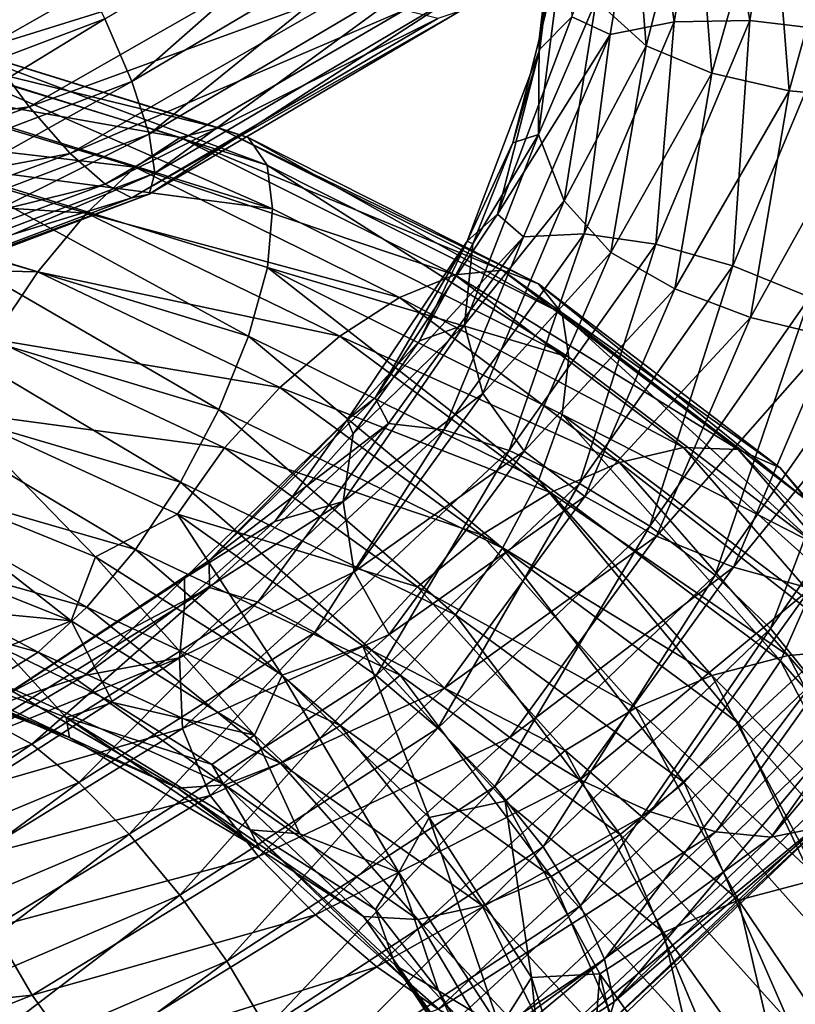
# Model space of a CAD drawing. Header units: metres. Extents: x -109 to 109, y -452 to 89.
# Tile 396 of 656: x 8.93 to 15.58, y -39.58 to -31.14. Entities that reach past the tile are written whole.
import ezdxf

# ---------------------------------------------------------------- set-up
doc = ezdxf.new("R2010")
doc.units = ezdxf.units.M
doc.layers.add('solid_K244270000C71_000_01', color=7, linetype='CONTINUOUS')

msp = doc.modelspace()

# ---------------------------------------------------------------- linework, layer by layer
at = {"layer": 'solid_K244270000C71_000_01'}
for points in [[(15.524088, -29.153465, 779.06665), (16.237547, -29.129566, 778.985474), (15.890332, -31.229744, 776.966064)], [(14.862576, -29.264973, 779.283142), (15.524088, -29.153465, 779.06665), (15.192129, -31.146584, 777.112854)], [(15.192129, -31.146584, 777.112854), (15.524088, -29.153465, 779.06665), (15.890332, -31.229744, 776.966064)], [(14.300303, -29.462217, 779.628113), (14.862576, -29.264973, 779.283142), (14.544763, -31.157288, 777.388733)], [(14.544763, -31.157288, 777.388733), (14.862576, -29.264973, 779.283142), (15.192129, -31.146584, 777.112854)], [(13.665521, -31.116016, 778.625977), (14.300303, -29.462217, 779.628113), (13.994513, -31.267204, 777.782654)], [(13.994513, -31.267204, 777.782654), (14.300303, -29.462217, 779.628113), (14.544763, -31.157288, 777.388733)], [(9.658797, -31.132998, 751.81073), (12.223065, -29.61845, 753.14801), (9.889623, -31.670841, 752.083191)], [(12.223065, -29.61845, 753.14801), (12.515171, -30.117462, 753.443542), (9.889623, -31.670841, 752.083191)], [(13.874622, -30.975733, 782.237549), (14.305324, -31.363871, 782.562439), (14.16285, -29.588736, 784.459106)], [(14.720674, -29.743221, 784.837646), (14.16285, -29.588736, 784.459106), (14.305324, -31.363871, 782.562439)], [(13.596716, -29.694389, 780.951294), (13.39175, -31.393963, 779.151001), (13.491056, -30.4158, 781.077026)], [(13.665521, -31.116016, 778.625977), (13.39175, -31.393963, 779.151001), (13.596716, -29.694389, 780.951294)], [(14.868758, -31.59741, 782.882202), (14.720674, -29.743221, 784.837646), (14.305324, -31.363871, 782.562439)], [(15.376364, -29.799505, 785.093811), (14.720674, -29.743221, 784.837646), (14.868758, -31.59741, 782.882202)], [(15.531044, -31.748602, 783.071045), (15.376364, -29.799505, 785.093811), (14.868758, -31.59741, 782.882202)], [(16.082973, -29.758945, 785.218323), (15.376364, -29.799505, 785.093811), (15.531044, -31.748602, 783.071045)], [(16.244761, -31.812031, 783.124695), (16.082973, -29.758945, 785.218323), (15.531044, -31.748602, 783.071045)], [(6.335174, -30.939774, 750.641663), (9.00748, -29.941177, 751.721375), (6.582689, -31.590668, 750.582153)], [(9.00748, -29.941177, 751.721375), (9.359402, -30.544458, 751.684204), (6.582689, -31.590668, 750.582153)], [(8.632062, -31.380394, 756.051025), (10.923747, -30.080982, 757.331299), (8.25281, -30.806051, 756.255432)], [(11.40351, -30.518312, 757.024719), (10.923747, -30.080982, 757.331299), (8.632062, -31.380394, 756.051025)], [(9.889623, -31.670841, 752.083191), (12.515171, -30.117462, 753.443542), (10.038145, -32.122952, 752.477356)], [(12.515171, -30.117462, 753.443542), (12.703124, -30.546471, 753.854736), (10.038145, -32.122952, 752.477356)], [(13.381077, -32.124172, 780.152893), (13.598715, -30.437107, 781.962402), (13.38486, -31.310137, 780.12085)], [(13.874622, -30.975733, 782.237549), (13.598715, -30.437107, 781.962402), (13.381077, -32.124172, 780.152893)], [(13.598715, -30.437107, 781.962402), (13.491056, -30.4158, 781.077026), (13.38486, -31.310137, 780.12085)], [(13.39175, -31.393963, 779.151001), (13.38486, -31.310137, 780.12085), (13.491056, -30.4158, 781.077026)], [(6.582689, -31.590668, 750.582153), (9.359402, -30.544458, 751.684204), (6.793261, -32.218605, 750.688599)], [(9.359402, -30.544458, 751.684204), (9.658797, -31.132998, 751.81073), (6.793261, -32.218605, 750.688599)], [(9.011176, -31.887135, 755.71228), (11.40351, -30.518312, 757.024719), (8.632062, -31.380394, 756.051025)], [(11.848342, -30.853565, 756.600952), (11.40351, -30.518312, 757.024719), (9.011176, -31.887135, 755.71228)], [(10.038145, -32.122952, 752.477356), (12.703124, -30.546471, 753.854736), (10.087429, -32.455627, 752.967896)], [(12.703124, -30.546471, 753.854736), (12.773726, -30.869427, 754.358704), (10.087429, -32.455627, 752.967896)], [(9.362687, -32.287895, 755.259888), (11.848342, -30.853565, 756.600952), (9.011176, -31.887135, 755.71228)], [(12.226441, -31.059248, 756.082031), (11.848342, -30.853565, 756.600952), (9.362687, -32.287895, 755.259888)], [(12.773726, -30.869427, 754.358704), (12.704417, -31.067343, 754.915283), (10.039167, -32.635227, 753.527832)], [(10.087429, -32.455627, 752.967896), (12.773726, -30.869427, 754.358704), (10.039167, -32.635227, 753.527832)], [(13.874622, -30.975733, 782.237549), (13.381077, -32.124172, 780.152893), (13.600654, -32.692696, 780.403137)], [(13.874622, -30.975733, 782.237549), (13.600654, -32.692696, 780.403137), (14.305324, -31.363871, 782.562439)], [(9.661465, -32.550617, 754.718262), (12.226441, -31.059248, 756.082031), (9.362687, -32.287895, 755.259888)], [(12.517592, -31.130447, 755.506287), (12.226441, -31.059248, 756.082031), (9.661465, -32.550617, 754.718262)], [(12.704417, -31.067343, 754.915283), (12.517592, -31.130447, 755.506287), (9.891536, -32.667271, 754.126709)], [(10.039167, -32.635227, 753.527832), (12.704417, -31.067343, 754.915283), (9.891536, -32.667271, 754.126709)], [(6.793261, -32.218605, 750.688599), (9.658797, -31.132998, 751.81073), (6.955606, -32.785561, 750.944275)], [(9.658797, -31.132998, 751.81073), (9.889623, -31.670841, 752.083191), (6.955606, -32.785561, 750.944275)], [(9.891536, -32.667271, 754.126709), (12.517592, -31.130447, 755.506287), (9.661465, -32.550617, 754.718262)], [(13.028086, -32.80827, 776.856079), (13.39175, -31.393963, 779.151001), (13.665521, -31.116016, 778.625977)], [(13.028086, -32.80827, 776.856079), (13.665521, -31.116016, 778.625977), (13.994513, -31.267204, 777.782654)], [(13.773172, -32.977345, 775.557922), (14.544763, -31.157288, 777.388733), (14.386196, -33.064079, 775.225403)], [(13.994513, -31.267204, 777.782654), (14.544763, -31.157288, 777.388733), (13.773172, -32.977345, 775.557922)], [(14.386196, -33.064079, 775.225403), (15.192129, -31.146584, 777.112854), (15.04736, -33.250725, 775.015991)], [(14.544763, -31.157288, 777.388733), (15.192129, -31.146584, 777.112854), (14.386196, -33.064079, 775.225403)], [(15.192129, -31.146584, 777.112854), (15.890332, -31.229744, 776.966064), (15.04736, -33.250725, 775.015991)], [(7.626135, -31.330259, 809.976563), (7.870085, -31.211567, 810.630615), (10.635579, -32.068272, 809.087036)], [(7.870085, -31.211567, 810.630615), (8.058165, -31.268394, 811.312317), (10.889748, -32.150604, 809.740601)], [(10.635579, -32.068272, 809.087036), (7.870085, -31.211567, 810.630615), (10.889748, -32.150604, 809.740601)], [(15.04736, -33.250725, 775.015991), (15.890332, -31.229744, 776.966064), (15.708763, -33.520241, 774.939453)], [(7.339386, -31.625696, 809.395691), (7.626135, -31.330259, 809.976563), (10.305906, -32.151596, 808.46814)], [(10.305906, -32.151596, 808.46814), (7.626135, -31.330259, 809.976563), (10.635579, -32.068272, 809.087036)], [(8.058165, -31.268394, 811.312317), (8.179182, -31.491085, 811.972229), (11.05329, -32.387524, 810.381104)], [(10.889748, -32.150604, 809.740601), (8.058165, -31.268394, 811.312317), (11.05329, -32.387524, 810.381104)], [(13.028086, -32.80827, 776.856079), (13.994513, -31.267204, 777.782654), (13.252113, -33.002846, 775.998413)], [(13.381077, -32.124172, 780.152893), (13.38486, -31.310137, 780.12085), (13.159146, -32.196564, 779.173462)], [(13.39175, -31.393963, 779.151001), (13.159146, -32.196564, 779.173462), (13.38486, -31.310137, 780.12085)], [(13.252113, -33.002846, 775.998413), (13.994513, -31.267204, 777.782654), (13.773172, -32.977345, 775.557922)], [(9.011176, -31.887135, 755.71228), (8.632062, -31.380394, 756.051025), (6.071134, -32.300777, 754.971008)], [(13.39175, -31.393963, 779.151001), (12.7671, -33.040649, 777.401428), (13.159146, -32.196564, 779.173462)], [(13.028086, -32.80827, 776.856079), (12.7671, -33.040649, 777.401428), (13.39175, -31.393963, 779.151001)], [(13.600654, -32.692696, 780.403137), (13.999427, -33.136978, 780.68512), (14.305324, -31.363871, 782.562439)], [(14.868758, -31.59741, 782.882202), (14.305324, -31.363871, 782.562439), (13.999427, -33.136978, 780.68512)], [(8.179182, -31.491085, 811.972229), (8.212362, -31.866507, 812.564453), (11.098275, -32.761604, 810.968262)], [(11.05329, -32.387524, 810.381104), (8.179182, -31.491085, 811.972229), (11.098275, -32.761604, 810.968262)], [(7.030367, -32.068245, 808.920288), (7.339386, -31.625696, 809.395691), (9.918395, -32.403637, 807.927551)], [(9.918395, -32.403637, 807.927551), (7.339386, -31.625696, 809.395691), (10.305906, -32.151596, 808.46814)], [(14.550813, -33.449478, 780.94696), (14.868758, -31.59741, 782.882202), (13.999427, -33.136978, 780.68512)], [(15.531044, -31.748602, 783.071045), (14.868758, -31.59741, 782.882202), (14.550813, -33.449478, 780.94696)], [(6.955606, -32.785561, 750.944275), (9.889623, -31.670841, 752.083191), (7.060065, -33.254837, 751.32605)], [(9.889623, -31.670841, 752.083191), (10.038145, -32.122952, 752.477356), (7.060065, -33.254837, 751.32605)], [(15.198937, -33.695438, 781.069519), (15.531044, -31.748602, 783.071045), (14.550813, -33.449478, 780.94696)], [(16.244761, -31.812031, 783.124695), (15.531044, -31.748602, 783.071045), (15.198937, -33.695438, 781.069519)], [(15.897392, -33.862694, 781.053223), (16.244761, -31.812031, 783.124695), (15.198937, -33.695438, 781.069519)], [(6.337774, -32.86013, 754.608704), (9.011176, -31.887135, 755.71228), (6.071134, -32.300777, 754.971008)], [(9.362687, -32.287895, 755.259888), (9.011176, -31.887135, 755.71228), (6.337774, -32.86013, 754.608704)], [(11.098275, -32.761604, 810.968262), (8.212362, -31.866507, 812.564453), (8.180015, -32.378517, 813.027344)], [(6.721461, -32.620785, 808.578979), (7.030367, -32.068245, 808.920288), (9.50079, -32.798027, 807.494812)], [(9.50079, -32.798027, 807.494812), (7.030367, -32.068245, 808.920288), (9.918395, -32.403637, 807.927551)], [(10.305906, -32.151596, 808.46814), (10.635579, -32.068272, 809.087036), (13.068519, -33.289474, 807.257874)], [(10.635579, -32.068272, 809.087036), (10.889748, -32.150604, 809.740601), (13.380829, -33.405235, 807.875488)], [(13.068519, -33.289474, 807.257874), (10.635579, -32.068272, 809.087036), (13.380829, -33.405235, 807.875488)], [(7.060065, -33.254837, 751.32605), (10.038145, -32.122952, 752.477356), (7.098824, -33.589027, 751.811829)], [(10.038145, -32.122952, 752.477356), (10.087429, -32.455627, 752.967896), (7.098824, -33.589027, 751.811829)], [(9.918395, -32.403637, 807.927551), (10.305906, -32.151596, 808.46814), (12.663431, -33.326721, 806.683716)], [(12.663431, -33.326721, 806.683716), (10.305906, -32.151596, 808.46814), (13.068519, -33.289474, 807.257874)], [(10.889748, -32.150604, 809.740601), (11.05329, -32.387524, 810.381104), (13.581782, -33.661064, 808.491089)], [(13.380829, -33.405235, 807.875488), (10.889748, -32.150604, 809.740601), (13.581782, -33.661064, 808.491089)], [(12.744396, -33.756813, 778.395569), (13.381077, -32.124172, 780.152893), (12.816662, -33.061237, 778.245605)], [(13.600654, -32.692696, 780.403137), (13.381077, -32.124172, 780.152893), (12.744396, -33.756813, 778.395569)], [(13.381077, -32.124172, 780.152893), (13.159146, -32.196564, 779.173462), (12.816662, -33.061237, 778.245605)], [(12.7671, -33.040649, 777.401428), (12.816662, -33.061237, 778.245605), (13.159146, -32.196564, 779.173462)], [(6.585, -33.310627, 754.135376), (9.362687, -32.287895, 755.259888), (6.337774, -32.86013, 754.608704)], [(9.661465, -32.550617, 754.718262), (9.362687, -32.287895, 755.259888), (6.585, -33.310627, 754.135376)], [(8.180015, -32.378517, 813.027344), (8.059724, -32.990601, 813.359741), (10.891855, -33.853592, 811.777039)], [(11.054416, -33.264961, 811.43042), (8.180015, -32.378517, 813.027344), (10.891855, -33.853592, 811.777039)], [(11.098275, -32.761604, 810.968262), (8.180015, -32.378517, 813.027344), (11.054416, -33.264961, 811.43042)], [(9.50079, -32.798027, 807.494812), (9.918395, -32.403637, 807.927551), (12.187274, -33.522438, 806.194153)], [(12.187274, -33.522438, 806.194153), (9.918395, -32.403637, 807.927551), (12.663431, -33.326721, 806.683716)], [(11.05329, -32.387524, 810.381104), (11.098275, -32.761604, 810.968262), (13.639384, -34.034561, 809.07019)], [(13.581782, -33.661064, 808.491089), (11.05329, -32.387524, 810.381104), (13.639384, -34.034561, 809.07019)], [(10.087429, -32.455627, 752.967896), (10.039167, -32.635227, 753.527832), (7.060784, -33.759918, 752.369263)], [(7.098824, -33.589027, 751.811829), (10.087429, -32.455627, 752.967896), (7.060784, -33.759918, 752.369263)], [(6.795137, -33.61676, 753.577087), (9.661465, -32.550617, 754.718262), (6.585, -33.310627, 754.135376)], [(9.891536, -32.667271, 754.126709), (9.661465, -32.550617, 754.718262), (6.795137, -33.61676, 753.577087)], [(6.435047, -33.246529, 808.400085), (6.721461, -32.620785, 808.578979), (9.083337, -33.301277, 807.195557)], [(9.083337, -33.301277, 807.195557), (6.721461, -32.620785, 808.578979), (9.50079, -32.798027, 807.494812)], [(6.956952, -33.768112, 752.973999), (9.891536, -32.667271, 754.126709), (6.795137, -33.61676, 753.577087)], [(10.039167, -32.635227, 753.527832), (9.891536, -32.667271, 754.126709), (6.956952, -33.768112, 752.973999)], [(7.060784, -33.759918, 752.369263), (10.039167, -32.635227, 753.527832), (6.956952, -33.768112, 752.973999)], [(13.639384, -34.034561, 809.07019), (11.098275, -32.761604, 810.968262), (11.054416, -33.264961, 811.43042)], [(13.600654, -32.692696, 780.403137), (12.744396, -33.756813, 778.395569), (12.90191, -34.346645, 778.627014)], [(13.600654, -32.692696, 780.403137), (12.90191, -34.346645, 778.627014), (13.999427, -33.136978, 780.68512)], [(9.083337, -33.301277, 807.195557), (9.50079, -32.798027, 807.494812), (11.674141, -33.854481, 805.815308)], [(11.674141, -33.854481, 805.815308), (9.50079, -32.798027, 807.494812), (12.187274, -33.522438, 806.194153)], [(11.979212, -34.381908, 775.177368), (12.7671, -33.040649, 777.401428), (13.028086, -32.80827, 776.856079)], [(11.979212, -34.381908, 775.177368), (13.028086, -32.80827, 776.856079), (13.252113, -33.002846, 775.998413)], [(8.059724, -32.990601, 813.359741), (7.872259, -33.652645, 813.532532), (10.638517, -34.482506, 811.973877)], [(10.891855, -33.853592, 811.777039), (8.059724, -32.990601, 813.359741), (10.638517, -34.482506, 811.973877)], [(11.979212, -34.381908, 775.177368), (13.252113, -33.002846, 775.998413), (12.093584, -34.604046, 774.315002)], [(12.093584, -34.604046, 774.315002), (13.252113, -33.002846, 775.998413), (12.569092, -34.657406, 773.831543)], [(12.569092, -34.657406, 773.831543), (13.773172, -32.977345, 775.557922), (13.128524, -34.835148, 773.44696)], [(13.252113, -33.002846, 775.998413), (13.773172, -32.977345, 775.557922), (12.569092, -34.657406, 773.831543)], [(13.773172, -32.977345, 775.557922), (14.386196, -33.064079, 775.225403), (13.128524, -34.835148, 773.44696)], [(12.7671, -33.040649, 777.401428), (11.739253, -34.5714, 775.741638), (12.359777, -33.895176, 777.342468)], [(11.979212, -34.381908, 775.177368), (11.739253, -34.5714, 775.741638), (12.7671, -33.040649, 777.401428)], [(12.7671, -33.040649, 777.401428), (12.359777, -33.895176, 777.342468), (12.816662, -33.061237, 778.245605)], [(12.744396, -33.756813, 778.395569), (12.816662, -33.061237, 778.245605), (12.359777, -33.895176, 777.342468)], [(13.128524, -34.835148, 773.44696), (14.386196, -33.064079, 775.225403), (13.731887, -35.118439, 773.179932)], [(14.386196, -33.064079, 775.225403), (15.04736, -33.250725, 775.015991), (13.731887, -35.118439, 773.179932)], [(12.90191, -34.346645, 778.627014), (13.256765, -34.841801, 778.8703), (13.999427, -33.136978, 780.68512)], [(14.550813, -33.449478, 780.94696), (13.999427, -33.136978, 780.68512), (13.256765, -34.841801, 778.8703)], [(8.696278, -33.880222, 807.055115), (6.435047, -33.246529, 808.400085), (9.083337, -33.301277, 807.195557)], [(11.054416, -33.264961, 811.43042), (10.891855, -33.853592, 811.777039), (13.383418, -35.085423, 809.896362)], [(13.583165, -34.526638, 809.532227), (11.054416, -33.264961, 811.43042), (13.383418, -35.085423, 809.896362)], [(13.639384, -34.034561, 809.07019), (11.054416, -33.264961, 811.43042), (13.583165, -34.526638, 809.532227)], [(13.731887, -35.118439, 773.179932), (15.04736, -33.250725, 775.015991), (14.335468, -35.483147, 773.04425)], [(15.04736, -33.250725, 775.015991), (15.708763, -33.520241, 774.939453), (14.335468, -35.483147, 773.04425)], [(8.696278, -33.880222, 807.055115), (9.083337, -33.301277, 807.195557), (11.161193, -34.294044, 805.569031)], [(11.161193, -34.294044, 805.569031), (9.083337, -33.301277, 807.195557), (11.674141, -33.854481, 805.815308)], [(12.187274, -33.522438, 806.194153), (12.663431, -33.326721, 806.683716), (14.624687, -34.809242, 804.665955)], [(12.663431, -33.326721, 806.683716), (13.068519, -33.289474, 807.257874), (15.092512, -34.827381, 805.187378)], [(14.624687, -34.809242, 804.665955), (12.663431, -33.326721, 806.683716), (15.092512, -34.827381, 805.187378)], [(13.068519, -33.289474, 807.257874), (13.380829, -33.405235, 807.875488), (15.453192, -34.983467, 805.762512)], [(15.092512, -34.827381, 805.187378), (13.068519, -33.289474, 807.257874), (15.453192, -34.983467, 805.762512)], [(13.380829, -33.405235, 807.875488), (13.581782, -33.661064, 808.491089), (15.685268, -35.262287, 806.348511)], [(15.453192, -34.983467, 805.762512), (13.380829, -33.405235, 807.875488), (15.685268, -35.262287, 806.348511)], [(11.674141, -33.854481, 805.815308), (12.187274, -33.522438, 806.194153), (14.074785, -34.937397, 804.236511)], [(14.074785, -34.937397, 804.236511), (12.187274, -33.522438, 806.194153), (14.624687, -34.809242, 804.665955)], [(13.778902, -35.230637, 779.076843), (14.550813, -33.449478, 780.94696), (13.256765, -34.841801, 778.8703)], [(15.198937, -33.695438, 781.069519), (14.550813, -33.449478, 780.94696), (13.778902, -35.230637, 779.076843)], [(14.335468, -35.483147, 773.04425), (15.708763, -33.520241, 774.939453), (14.895555, -35.90546, 773.053711)], [(15.708763, -33.520241, 774.939453), (16.322504, -33.8559, 775.005554), (14.895555, -35.90546, 773.053711)], [(7.872259, -33.652645, 813.532532), (7.628812, -34.31757, 813.527832), (10.309524, -35.106709, 812.00177)], [(10.638517, -34.482506, 811.973877), (7.872259, -33.652645, 813.532532), (10.309524, -35.106709, 812.00177)], [(13.581782, -33.661064, 808.491089), (13.639384, -34.034561, 809.07019), (15.756269, -35.637329, 806.915222)], [(15.685268, -35.262287, 806.348511), (13.581782, -33.661064, 808.491089), (15.756269, -35.637329, 806.915222)], [(14.392643, -35.56823, 779.136047), (15.198937, -33.695438, 781.069519), (13.778902, -35.230637, 779.076843)], [(15.897392, -33.862694, 781.053223), (15.198937, -33.695438, 781.069519), (14.392643, -35.56823, 779.136047)], [(11.705538, -35.272408, 776.729736), (12.744396, -33.756813, 778.395569), (11.791069, -34.692299, 776.466553)], [(12.90191, -34.346645, 778.627014), (12.744396, -33.756813, 778.395569), (11.705538, -35.272408, 776.729736)], [(12.744396, -33.756813, 778.395569), (12.359777, -33.895176, 777.342468), (11.791069, -34.692299, 776.466553)], [(10.891855, -33.853592, 811.777039), (10.638517, -34.482506, 811.973877), (13.072128, -35.671902, 810.12323)], [(13.383418, -35.085423, 809.896362), (10.891855, -33.853592, 811.777039), (13.072128, -35.671902, 810.12323)], [(11.161193, -34.294044, 805.569031), (11.674141, -33.854481, 805.815308), (13.48218, -35.194763, 803.921021)], [(13.48218, -35.194763, 803.921021), (11.674141, -33.854481, 805.815308), (14.074785, -34.937397, 804.236511)], [(15.054046, -35.835861, 779.053101), (15.897392, -33.862694, 781.053223), (14.392643, -35.56823, 779.136047)], [(14.895555, -35.90546, 773.053711), (16.322504, -33.8559, 775.005554), (15.372045, -36.360584, 773.215271)], [(16.595594, -33.942291, 780.90448), (15.897392, -33.862694, 781.053223), (15.054046, -35.835861, 779.053101)], [(16.322504, -33.8559, 775.005554), (16.844641, -34.239315, 775.217529), (15.372045, -36.360584, 773.215271)], [(8.367285, -34.500359, 807.091003), (8.696278, -33.880222, 807.055115), (10.685593, -34.812664, 805.47699)], [(10.685593, -34.812664, 805.47699), (8.696278, -33.880222, 807.055115), (11.161193, -34.294044, 805.569031)], [(11.739253, -34.5714, 775.741638), (11.791069, -34.692299, 776.466553), (12.359777, -33.895176, 777.342468)], [(15.715209, -36.017422, 778.839294), (16.595594, -33.942291, 780.90448), (15.054046, -35.835861, 779.053101)], [(15.756269, -35.637329, 806.915222), (13.639384, -34.034561, 809.07019), (13.583165, -34.526638, 809.532227)], [(15.372045, -36.360584, 773.215271), (16.844641, -34.239315, 775.217529), (15.739406, -36.818401, 773.509705)], [(7.628812, -34.31757, 813.527832), (7.342397, -34.940594, 813.336548), (9.922465, -35.683662, 811.849792)], [(10.309524, -35.106709, 812.00177), (7.628812, -34.31757, 813.527832), (9.922465, -35.683662, 811.849792)], [(10.685593, -34.812664, 805.47699), (11.161193, -34.294044, 805.569031), (12.889789, -35.558155, 803.737061)], [(12.889789, -35.558155, 803.737061), (11.161193, -34.294044, 805.569031), (13.48218, -35.194763, 803.921021)], [(12.90191, -34.346645, 778.627014), (11.705538, -35.272408, 776.729736), (11.79738, -35.874634, 776.948853)], [(12.90191, -34.346645, 778.627014), (11.79738, -35.874634, 776.948853), (13.256765, -34.841801, 778.8703)], [(10.55476, -35.77803, 773.625122), (11.739253, -34.5714, 775.741638), (11.979212, -34.381908, 775.177368)], [(10.55476, -35.77803, 773.625122), (11.979212, -34.381908, 775.177368), (12.093584, -34.604046, 774.315002)], [(9.577883, -35.747215, 806.139526), (7.682186, -34.976433, 807.584961), (8.367285, -34.500359, 807.091003)], [(10.281341, -35.380146, 805.553345), (8.367285, -34.500359, 807.091003), (10.685593, -34.812664, 805.47699)], [(9.577883, -35.747215, 806.139526), (8.367285, -34.500359, 807.091003), (10.281341, -35.380146, 805.553345)], [(10.638517, -34.482506, 811.973877), (10.309524, -35.106709, 812.00177), (12.667876, -36.243744, 810.192017)], [(13.072128, -35.671902, 810.12323), (10.638517, -34.482506, 811.973877), (12.667876, -36.243744, 810.192017)], [(13.583165, -34.526638, 809.532227), (13.383418, -35.085423, 809.896362), (15.456182, -36.637829, 807.763672)], [(15.686865, -36.114418, 807.379333), (13.583165, -34.526638, 809.532227), (15.456182, -36.637829, 807.763672)], [(15.756269, -35.637329, 806.915222), (13.583165, -34.526638, 809.532227), (15.686865, -36.114418, 807.379333)], [(11.739253, -34.5714, 775.741638), (10.343351, -35.928593, 774.206238), (11.1174, -35.442406, 775.624756)], [(10.55476, -35.77803, 773.625122), (10.343351, -35.928593, 774.206238), (11.739253, -34.5714, 775.741638)], [(10.55476, -35.77803, 773.625122), (12.093584, -34.604046, 774.315002), (10.558155, -36.011185, 772.767517)], [(10.558155, -36.011185, 772.767517), (12.093584, -34.604046, 774.315002), (10.973291, -36.135433, 772.246155)], [(12.093584, -34.604046, 774.315002), (12.569092, -34.657406, 773.831543), (10.973291, -36.135433, 772.246155)], [(11.739253, -34.5714, 775.741638), (11.1174, -35.442406, 775.624756), (11.791069, -34.692299, 776.466553)], [(10.973291, -36.135433, 772.246155), (12.569092, -34.657406, 773.831543), (11.461697, -36.394947, 771.815552)], [(11.705538, -35.272408, 776.729736), (11.791069, -34.692299, 776.466553), (11.1174, -35.442406, 775.624756)], [(12.569092, -34.657406, 773.831543), (13.128524, -34.835148, 773.44696), (11.461697, -36.394947, 771.815552)], [(10.281341, -35.380146, 805.553345), (10.685593, -34.812664, 805.47699), (12.340529, -36.0047, 803.701904)], [(12.340529, -36.0047, 803.701904), (10.685593, -34.812664, 805.47699), (12.889789, -35.558155, 803.737061)], [(11.461697, -36.394947, 771.815552), (13.128524, -34.835148, 773.44696), (11.988456, -36.765034, 771.497559)], [(11.79738, -35.874634, 776.948853), (12.097831, -36.413921, 777.15863), (13.256765, -34.841801, 778.8703)], [(13.128524, -34.835148, 773.44696), (13.731887, -35.118439, 773.179932), (11.988456, -36.765034, 771.497559)], [(13.778902, -35.230637, 779.076843), (13.256765, -34.841801, 778.8703), (12.097831, -36.413921, 777.15863)], [(14.074785, -34.937397, 804.236511), (14.624687, -34.809242, 804.665955), (16.12822, -36.541859, 802.465393)], [(14.624687, -34.809242, 804.665955), (15.092512, -34.827381, 805.187378), (16.64414, -36.622967, 802.927795)], [(16.12822, -36.541859, 802.465393), (14.624687, -34.809242, 804.665955), (16.64414, -36.622967, 802.927795)], [(15.092512, -34.827381, 805.187378), (15.453192, -34.983467, 805.762512), (17.041901, -36.824997, 803.4552)], [(16.64414, -36.622967, 802.927795), (15.092512, -34.827381, 805.187378), (17.041901, -36.824997, 803.4552)], [(7.342397, -34.940594, 813.336548), (7.033491, -35.484848, 812.982056), (9.505012, -36.179642, 811.538574)], [(9.922465, -35.683662, 811.849792), (7.342397, -34.940594, 813.336548), (9.505012, -36.179642, 811.538574)], [(13.48218, -35.194763, 803.921021), (14.074785, -34.937397, 804.236511), (15.521783, -36.593315, 802.10321)], [(15.521783, -36.593315, 802.10321), (14.074785, -34.937397, 804.236511), (16.12822, -36.541859, 802.465393)], [(9.371049, -36.29538, 806.509521), (7.511936, -35.554356, 807.934998), (7.682186, -34.976433, 807.584961)], [(9.371049, -36.29538, 806.509521), (7.682186, -34.976433, 807.584961), (9.577883, -35.747215, 806.139526)], [(15.453192, -34.983467, 805.762512), (15.685268, -35.262287, 806.348511), (17.297836, -37.13015, 804.007935)], [(17.041901, -36.824997, 803.4552), (15.453192, -34.983467, 805.762512), (17.297836, -37.13015, 804.007935)], [(10.309524, -35.106709, 812.00177), (9.922465, -35.683662, 811.849792), (12.192276, -36.761288, 810.0896)], [(12.667876, -36.243744, 810.192017), (10.309524, -35.106709, 812.00177), (12.192276, -36.761288, 810.0896)], [(11.988456, -36.765034, 771.497559), (13.731887, -35.118439, 773.179932), (12.515405, -37.215214, 771.309692)], [(13.731887, -35.118439, 773.179932), (14.335468, -35.483147, 773.04425), (12.515405, -37.215214, 771.309692)], [(13.383418, -35.085423, 809.896362), (13.072128, -35.671902, 810.12323), (15.096681, -37.173813, 808.025635)], [(15.456182, -36.637829, 807.763672), (13.383418, -35.085423, 809.896362), (15.096681, -37.173813, 808.025635)], [(12.889789, -35.558155, 803.737061), (13.48218, -35.194763, 803.921021), (14.868253, -36.765991, 801.858582)], [(14.868253, -36.765991, 801.858582), (13.48218, -35.194763, 803.921021), (15.521783, -36.593315, 802.10321)], [(10.300031, -36.613731, 775.190247), (11.705538, -35.272408, 776.729736), (10.346518, -36.135704, 774.823792)], [(11.79738, -35.874634, 776.948853), (11.705538, -35.272408, 776.729736), (10.300031, -36.613731, 775.190247)], [(11.705538, -35.272408, 776.729736), (11.1174, -35.442406, 775.624756), (10.346518, -36.135704, 774.823792)], [(12.57432, -36.874023, 777.31427), (13.778902, -35.230637, 779.076843), (12.097831, -36.413921, 777.15863)], [(14.392643, -35.56823, 779.136047), (13.778902, -35.230637, 779.076843), (12.57432, -36.874023, 777.31427)], [(11.180209, -36.763092, 804.504944), (9.577883, -35.747215, 806.139526), (10.281341, -35.380146, 805.553345)], [(11.873669, -36.509384, 803.825562), (10.281341, -35.380146, 805.553345), (12.340529, -36.0047, 803.701904)], [(11.180209, -36.763092, 804.504944), (10.281341, -35.380146, 805.553345), (11.873669, -36.509384, 803.825562)], [(10.343351, -35.928593, 774.206238), (10.346518, -36.135704, 774.823792), (11.1174, -35.442406, 775.624756)], [(7.033491, -35.484848, 812.982056), (6.724473, -35.915867, 812.496277), (9.087407, -36.563538, 811.096497)], [(9.505012, -36.179642, 811.538574), (7.033491, -35.484848, 812.982056), (9.087407, -36.563538, 811.096497)], [(12.515405, -37.215214, 771.309692), (14.335468, -35.483147, 773.04425), (13.004382, -37.715309, 771.269043)], [(14.335468, -35.483147, 773.04425), (14.895555, -35.90546, 773.053711), (13.004382, -37.715309, 771.269043)], [(9.371049, -36.29538, 806.509521), (7.766994, -36.142815, 808.184326), (7.511936, -35.554356, 807.934998)], [(12.340529, -36.0047, 803.701904), (12.889789, -35.558155, 803.737061), (14.214959, -37.043053, 801.744141)], [(13.134407, -37.297176, 777.315186), (14.392643, -35.56823, 779.136047), (12.57432, -36.874023, 777.31427)], [(14.214959, -37.043053, 801.744141), (12.889789, -35.558155, 803.737061), (14.868253, -36.765991, 801.858582)], [(15.054046, -35.835861, 779.053101), (14.392643, -35.56823, 779.136047), (13.134407, -37.297176, 777.315186)], [(9.922465, -35.683662, 811.849792), (9.505012, -36.179642, 811.538574), (11.679328, -37.19487, 809.832886)], [(12.192276, -36.761288, 810.0896), (9.922465, -35.683662, 811.849792), (11.679328, -37.19487, 809.832886)], [(13.072128, -35.671902, 810.12323), (12.667876, -36.243744, 810.192017), (14.62982, -37.683189, 808.142273)], [(15.096681, -37.173813, 808.025635), (13.072128, -35.671902, 810.12323), (14.62982, -37.683189, 808.142273)], [(8.797445, -36.940235, 772.231812), (10.343351, -35.928593, 774.206238), (10.55476, -35.77803, 773.625122)], [(8.797445, -36.940235, 772.231812), (10.55476, -35.77803, 773.625122), (10.558155, -36.011185, 772.767517)], [(10.943364, -37.276176, 804.897766), (9.371049, -36.29538, 806.509521), (9.577883, -35.747215, 806.139526)], [(10.943364, -37.276176, 804.897766), (9.577883, -35.747215, 806.139526), (11.180209, -36.763092, 804.504944)], [(11.79738, -35.874634, 776.948853), (10.300031, -36.613731, 775.190247), (10.32465, -37.219063, 775.403748)], [(11.79738, -35.874634, 776.948853), (10.32465, -37.219063, 775.403748), (12.097831, -36.413921, 777.15863)], [(13.737988, -37.658562, 777.170837), (15.054046, -35.835861, 779.053101), (13.134407, -37.297176, 777.315186)], [(15.715209, -36.017422, 778.839294), (15.054046, -35.835861, 779.053101), (13.737988, -37.658562, 777.170837)], [(9.087407, -36.563538, 811.096497), (6.724473, -35.915867, 812.496277), (8.699895, -36.804562, 810.55188)], [(10.343351, -35.928593, 774.206238), (8.621254, -37.057056, 772.827271), (9.484237, -36.764755, 774.067505)], [(8.797445, -36.940235, 772.231812), (8.621254, -37.057056, 772.827271), (10.343351, -35.928593, 774.206238)], [(10.343351, -35.928593, 774.206238), (9.484237, -36.764755, 774.067505), (10.346518, -36.135704, 774.823792)], [(13.004382, -37.715309, 771.269043), (14.895555, -35.90546, 773.053711), (13.420375, -38.234764, 771.386047)], [(14.895555, -35.90546, 773.053711), (15.372045, -36.360584, 773.215271), (13.420375, -38.234764, 771.386047)], [(17.25053, -35.928394, 777.55896), (16.849293, -36.064396, 778.067871), (15.376291, -38.150921, 776.02832)], [(15.742451, -38.077747, 775.488403), (17.25053, -35.928394, 777.55896), (15.376291, -38.150921, 776.02832)], [(8.691135, -37.16769, 771.388245), (10.558155, -36.011185, 772.767517), (9.032862, -37.35257, 770.835083)], [(8.797445, -36.940235, 772.231812), (10.558155, -36.011185, 772.767517), (8.691135, -37.16769, 771.388245)], [(10.558155, -36.011185, 772.767517), (10.973291, -36.135433, 772.246155), (9.032862, -37.35257, 770.835083)], [(11.873669, -36.509384, 803.825562), (12.340529, -36.0047, 803.701904), (13.609232, -37.40799, 801.772339)], [(13.609232, -37.40799, 801.772339), (12.340529, -36.0047, 803.701904), (14.214959, -37.043053, 801.744141)], [(14.341352, -37.935356, 776.897095), (15.715209, -36.017422, 778.839294), (13.737988, -37.658562, 777.170837)], [(16.328234, -36.097115, 778.505737), (15.715209, -36.017422, 778.839294), (14.341352, -37.935356, 776.897095)], [(9.371049, -36.29538, 806.509521), (8.787813, -36.532482, 807.413757), (7.766994, -36.142815, 808.184326)], [(9.032862, -37.35257, 770.835083), (10.973291, -36.135433, 772.246155), (9.434901, -37.68195, 770.365906)], [(10.973291, -36.135433, 772.246155), (11.461697, -36.394947, 771.815552), (9.434901, -37.68195, 770.365906)], [(10.300031, -36.613731, 775.190247), (10.346518, -36.135704, 774.823792), (9.484237, -36.764755, 774.067505)], [(14.900784, -38.105068, 776.509766), (16.328234, -36.097115, 778.505737), (14.341352, -37.935356, 776.897095)], [(16.849293, -36.064396, 778.067871), (16.328234, -36.097115, 778.505737), (14.900784, -38.105068, 776.509766)], [(15.376291, -38.150921, 776.02832), (16.849293, -36.064396, 778.067871), (14.900784, -38.105068, 776.509766)], [(15.686865, -36.114418, 807.379333), (15.456182, -36.637829, 807.763672), (17.045198, -38.451172, 805.433472)], [(9.505012, -36.179642, 811.538574), (9.087407, -36.563538, 811.096497), (11.166194, -37.517723, 809.446167)], [(11.679328, -37.19487, 809.832886), (9.505012, -36.179642, 811.538574), (11.166194, -37.517723, 809.446167)], [(9.371049, -36.29538, 806.509521), (9.727781, -36.996677, 806.584412), (8.787813, -36.532482, 807.413757)], [(10.943364, -37.276176, 804.897766), (9.727781, -36.996677, 806.584412), (9.371049, -36.29538, 806.509521)], [(12.667876, -36.243744, 810.192017), (12.192276, -36.761288, 810.0896), (14.080562, -38.129742, 808.098022)], [(14.62982, -37.683189, 808.142273), (12.667876, -36.243744, 810.192017), (14.080562, -38.129742, 808.098022)], [(9.434901, -37.68195, 770.365906), (11.461697, -36.394947, 771.815552), (9.868512, -38.126152, 770.00531)], [(11.461697, -36.394947, 771.815552), (11.988456, -36.765034, 771.497559), (9.868512, -38.126152, 770.00531)], [(13.420375, -38.234764, 771.386047), (15.372045, -36.360584, 773.215271), (13.741095, -38.740086, 771.643982)], [(15.372045, -36.360584, 773.215271), (15.739406, -36.818401, 773.509705), (13.741095, -38.740086, 771.643982)], [(7.463927, -36.401382, 808.997009), (9.355391, -37.296135, 808.327271), (7.439023, -36.579918, 809.747314)], [(9.327449, -37.126053, 807.573669), (9.355391, -37.296135, 808.327271), (7.463927, -36.401382, 808.997009)], [(9.327449, -37.126053, 807.573669), (7.463927, -36.401382, 808.997009), (8.787813, -36.532482, 807.413757)], [(10.32465, -37.219063, 775.403748), (10.561862, -37.794323, 775.586365), (12.097831, -36.413921, 777.15863)], [(12.57432, -36.874023, 777.31427), (12.097831, -36.413921, 777.15863), (10.561862, -37.794323, 775.586365)], [(9.087407, -36.563538, 811.096497), (8.699895, -36.804562, 810.55188), (10.690037, -37.703403, 808.953674)], [(9.327449, -37.126053, 807.573669), (8.787813, -36.532482, 807.413757), (9.727781, -36.996677, 806.584412)], [(11.166194, -37.517723, 809.446167), (9.087407, -36.563538, 811.096497), (10.690037, -37.703403, 808.953674)], [(12.440861, -37.981831, 802.719177), (11.180209, -36.763092, 804.504944), (11.873669, -36.509384, 803.825562)], [(13.094375, -37.841637, 801.948792), (11.873669, -36.509384, 803.825562), (13.609232, -37.40799, 801.772339)], [(12.440861, -37.981831, 802.719177), (11.873669, -36.509384, 803.825562), (13.094375, -37.841637, 801.948792)], [(15.521783, -36.593315, 802.10321), (16.12822, -36.541859, 802.465393), (17.127552, -38.459686, 800.137573)], [(8.370222, -36.879246, 809.935547), (7.439023, -36.579918, 809.747314), (9.355391, -37.296135, 808.327271)], [(10.300031, -36.613731, 775.190247), (9.484237, -36.764755, 774.067505), (8.535759, -37.32394, 773.358093)], [(8.569876, -37.726009, 773.809448), (10.300031, -36.613731, 775.190247), (8.535759, -37.32394, 773.358093)], [(10.32465, -37.219063, 775.403748), (10.300031, -36.613731, 775.190247), (8.569876, -37.726009, 773.809448)], [(14.868253, -36.765991, 801.858582), (15.521783, -36.593315, 802.10321), (16.483541, -38.427681, 799.847595)], [(15.456182, -36.637829, 807.763672), (15.096681, -37.173813, 808.025635), (16.648737, -38.930119, 805.734375)], [(17.045198, -38.451172, 805.433472), (15.456182, -36.637829, 807.763672), (16.648737, -38.930119, 805.734375)], [(16.483541, -38.427681, 799.847595), (15.521783, -36.593315, 802.10321), (17.127552, -38.459686, 800.137573)], [(8.699895, -36.804562, 810.55188), (8.370222, -36.879246, 809.935547), (10.28495, -37.732388, 808.382324)], [(8.621254, -37.057056, 772.827271), (8.535759, -37.32394, 773.358093), (9.484237, -36.764755, 774.067505)], [(10.690037, -37.703403, 808.953674), (8.699895, -36.804562, 810.55188), (10.28495, -37.732388, 808.382324)], [(9.868512, -38.126152, 770.00531), (11.988456, -36.765034, 771.497559), (10.30228, -38.649265, 769.773682)], [(11.988456, -36.765034, 771.497559), (12.515405, -37.215214, 771.309692), (10.30228, -38.649265, 769.773682)], [(12.181546, -38.45557, 803.136963), (10.943364, -37.276176, 804.897766), (11.180209, -36.763092, 804.504944)], [(12.181546, -38.45557, 803.136963), (11.180209, -36.763092, 804.504944), (12.440861, -37.981831, 802.719177)], [(12.192276, -36.761288, 810.0896), (11.679328, -37.19487, 809.832886), (13.48817, -38.488655, 807.905396)], [(14.080562, -38.129742, 808.098022), (12.192276, -36.761288, 810.0896), (13.48817, -38.488655, 807.905396)], [(13.741095, -38.740086, 771.643982), (15.739406, -36.818401, 773.509705), (13.947458, -39.197201, 772.019531)], [(15.739406, -36.818401, 773.509705), (15.97578, -37.247551, 773.91156), (13.947458, -39.197201, 772.019531)], [(14.214959, -37.043053, 801.744141), (14.868253, -36.765991, 801.858582), (15.789516, -38.508251, 799.679016)], [(15.789516, -38.508251, 799.679016), (14.868253, -36.765991, 801.858582), (16.483541, -38.427681, 799.847595)], [(10.28495, -37.732388, 808.382324), (8.370222, -36.879246, 809.935547), (9.355391, -37.296135, 808.327271)], [(10.977856, -38.318367, 775.69696), (12.57432, -36.874023, 777.31427), (10.561862, -37.794323, 775.586365)], [(13.134407, -37.297176, 777.315186), (12.57432, -36.874023, 777.31427), (10.977856, -38.318367, 775.69696)], [(9.327449, -37.126053, 807.573669), (9.727781, -36.996677, 806.584412), (10.57856, -37.52932, 805.701965)], [(10.943364, -37.276176, 804.897766), (10.57856, -37.52932, 805.701965), (9.727781, -36.996677, 806.584412)], [(13.609232, -37.40799, 801.772339), (14.214959, -37.043053, 801.744141), (15.095744, -38.691486, 799.63916)], [(15.095744, -38.691486, 799.63916), (14.214959, -37.043053, 801.744141), (15.789516, -38.508251, 799.679016)], [(9.327449, -37.126053, 807.573669), (10.988701, -38.256744, 806.713074), (9.355391, -37.296135, 808.327271)], [(10.906219, -38.089684, 805.962219), (10.988701, -38.256744, 806.713074), (9.327449, -37.126053, 807.573669)], [(10.906219, -38.089684, 805.962219), (9.327449, -37.126053, 807.573669), (10.57856, -37.52932, 805.701965)], [(8.691135, -37.16769, 771.388245), (9.032862, -37.35257, 770.835083), (6.810669, -38.262096, 769.623474)], [(10.32465, -37.219063, 775.403748), (8.569876, -37.726009, 773.809448), (8.527281, -38.325073, 774.024109)], [(10.32465, -37.219063, 775.403748), (8.527281, -38.325073, 774.024109), (10.561862, -37.794323, 775.586365)], [(10.30228, -38.649265, 769.773682), (12.515405, -37.215214, 771.309692), (10.70479, -39.215691, 769.691162)], [(12.515405, -37.215214, 771.309692), (13.004382, -37.715309, 771.269043), (10.70479, -39.215691, 769.691162)], [(11.679328, -37.19487, 809.832886), (11.166194, -37.517723, 809.446167), (12.895564, -38.738373, 807.583862)], [(13.48817, -38.488655, 807.905396), (11.679328, -37.19487, 809.832886), (12.895564, -38.738373, 807.583862)], [(15.096681, -37.173813, 808.025635), (14.62982, -37.683189, 808.142273), (16.133881, -39.368835, 805.904358)], [(16.648737, -38.930119, 805.734375), (15.096681, -37.173813, 808.025635), (16.133881, -39.368835, 805.904358)], [(10.28495, -37.732388, 808.382324), (9.355391, -37.296135, 808.327271), (10.988701, -38.256744, 806.713074)], [(10.943364, -37.276176, 804.897766), (11.332692, -38.123535, 804.772583), (10.57856, -37.52932, 805.701965)], [(12.181546, -38.45557, 803.136963), (11.332692, -38.123535, 804.772583), (10.943364, -37.276176, 804.897766)], [(11.466833, -38.818336, 775.646423), (13.134407, -37.297176, 777.315186), (10.977856, -38.318367, 775.69696)], [(13.737988, -37.658562, 777.170837), (13.134407, -37.297176, 777.315186), (11.466833, -38.818336, 775.646423)], [(13.947458, -39.197201, 772.019531), (15.97578, -37.247551, 773.91156), (14.02994, -39.564186, 772.497437)], [(15.97578, -37.247551, 773.91156), (16.068947, -37.605087, 774.406067), (14.02994, -39.564186, 772.497437)], [(6.810669, -38.262096, 769.623474), (9.032862, -37.35257, 770.835083), (7.113802, -38.647331, 769.124268)], [(9.032862, -37.35257, 770.835083), (9.434901, -37.68195, 770.365906), (7.113802, -38.647331, 769.124268)], [(13.094375, -37.841637, 801.948792), (13.609232, -37.40799, 801.772339), (14.452485, -38.967777, 799.735229)], [(14.452485, -38.967777, 799.735229), (13.609232, -37.40799, 801.772339), (15.095744, -38.691486, 799.63916)], [(10.906219, -38.089684, 805.962219), (10.57856, -37.52932, 805.701965), (11.332692, -38.123535, 804.772583)], [(11.166194, -37.517723, 809.446167), (10.690037, -37.703403, 808.953674), (12.345662, -38.857651, 807.15271)], [(12.895564, -38.738373, 807.583862), (11.166194, -37.517723, 809.446167), (12.345662, -38.857651, 807.15271)], [(11.993782, -39.263912, 775.447754), (13.737988, -37.658562, 777.170837), (11.466833, -38.818336, 775.646423)], [(14.341352, -37.935356, 776.897095), (13.737988, -37.658562, 777.170837), (11.993782, -39.263912, 775.447754)], [(14.02994, -39.564186, 772.497437), (16.068947, -37.605087, 774.406067), (15.977407, -37.895283, 774.929199)], [(7.113802, -38.647331, 769.124268), (9.434901, -37.68195, 770.365906), (7.44074, -39.150707, 768.73053)], [(9.434901, -37.68195, 770.365906), (9.868512, -38.126152, 770.00531), (7.44074, -39.150707, 768.73053)], [(10.690037, -37.703403, 808.953674), (10.28495, -37.732388, 808.382324), (11.877837, -38.831696, 806.634521)], [(11.877837, -38.831696, 806.634521), (10.28495, -37.732388, 808.382324), (10.988701, -38.256744, 806.713074)], [(12.345662, -38.857651, 807.15271), (10.690037, -37.703403, 808.953674), (11.877837, -38.831696, 806.634521)], [(10.70479, -39.215691, 769.691162), (13.004382, -37.715309, 771.269043), (11.047223, -39.789955, 769.770935)], [(13.004382, -37.715309, 771.269043), (13.420375, -38.234764, 771.386047), (11.047223, -39.789955, 769.770935)], [(14.62982, -37.683189, 808.142273), (14.080562, -38.129742, 808.098022), (15.528153, -39.734978, 805.925049)], [(16.133881, -39.368835, 805.904358), (14.62982, -37.683189, 808.142273), (15.528153, -39.734978, 805.925049)], [(8.527281, -38.325073, 774.024109), (8.694186, -38.926998, 774.186768), (10.561862, -37.794323, 775.586365)], [(10.977856, -38.318367, 775.69696), (10.561862, -37.794323, 775.586365), (8.694186, -38.926998, 774.186768)], [(13.320754, -39.355991, 800.823364), (12.440861, -37.981831, 802.719177), (13.094375, -37.841637, 801.948792)], [(13.905725, -39.324314, 799.968079), (13.094375, -37.841637, 801.948792), (14.452485, -38.967777, 799.735229)], [(13.320754, -39.355991, 800.823364), (13.094375, -37.841637, 801.948792), (13.905725, -39.324314, 799.968079)], [(15.977407, -37.895283, 774.929199), (15.742451, -38.077747, 775.488403), (13.743753, -39.976692, 773.598755)], [(13.948878, -39.833103, 773.024658), (15.977407, -37.895283, 774.929199), (13.743753, -39.976692, 773.598755)], [(14.02994, -39.564186, 772.497437), (15.977407, -37.895283, 774.929199), (13.948878, -39.833103, 773.024658)], [(12.520541, -39.626266, 775.121033), (14.341352, -37.935356, 776.897095), (11.993782, -39.263912, 775.447754)], [(13.047211, -39.787323, 801.267639), (12.181546, -38.45557, 803.136963), (12.440861, -37.981831, 802.719177)], [(13.047211, -39.787323, 801.267639), (12.440861, -37.981831, 802.719177), (13.320754, -39.355991, 800.823364)], [(14.900784, -38.105068, 776.509766), (14.341352, -37.935356, 776.897095), (12.520541, -39.626266, 775.121033)], [(15.742451, -38.077747, 775.488403), (15.376291, -38.150921, 776.02832), (13.424082, -39.993359, 774.166138)], [(13.743753, -39.976692, 773.598755), (15.742451, -38.077747, 775.488403), (13.424082, -39.993359, 774.166138)], [(7.44074, -39.150707, 768.73053), (9.868512, -38.126152, 770.00531), (7.767795, -39.731987, 768.464905)], [(9.868512, -38.126152, 770.00531), (10.30228, -38.649265, 769.773682), (7.767795, -39.731987, 768.464905)], [(10.906219, -38.089684, 805.962219), (12.290598, -39.421585, 804.941895), (10.988701, -38.256744, 806.713074)], [(12.152896, -39.251644, 804.199768), (12.290598, -39.421585, 804.941895), (10.906219, -38.089684, 805.962219)], [(10.906219, -38.089684, 805.962219), (11.332692, -38.123535, 804.772583), (11.982713, -38.772346, 803.802551)], [(12.152896, -39.251644, 804.199768), (10.906219, -38.089684, 805.962219), (11.982713, -38.772346, 803.802551)], [(12.181546, -38.45557, 803.136963), (11.982713, -38.772346, 803.802551), (11.332692, -38.123535, 804.772583)], [(13.008946, -39.876873, 774.686096), (14.900784, -38.105068, 776.509766), (12.520541, -39.626266, 775.121033)], [(15.376291, -38.150921, 776.02832), (14.900784, -38.105068, 776.509766), (13.008946, -39.876873, 774.686096)], [(13.424082, -39.993359, 774.166138), (15.376291, -38.150921, 776.02832), (13.008946, -39.876873, 774.686096)], [(14.080562, -38.129742, 808.098022), (13.48817, -38.488655, 807.905396), (14.874859, -40.009251, 805.804016)], [(15.528153, -39.734978, 805.925049), (14.080562, -38.129742, 808.098022), (14.874859, -40.009251, 805.804016)], [(11.047223, -39.789955, 769.770935), (13.420375, -38.234764, 771.386047), (11.311229, -40.335693, 769.99823)], [(13.420375, -38.234764, 771.386047), (13.741095, -38.740086, 771.643982), (11.311229, -40.335693, 769.99823)], [(9.036619, -39.50552, 774.259705), (10.977856, -38.318367, 775.69696), (8.694186, -38.926998, 774.186768)], [(11.466833, -38.818336, 775.646423), (10.977856, -38.318367, 775.69696), (9.036619, -39.50552, 774.259705)], [(11.877837, -38.831696, 806.634521), (10.988701, -38.256744, 806.713074), (12.290598, -39.421585, 804.941895)], [(12.181546, -38.45557, 803.136963), (12.522515, -39.468182, 802.798523), (11.982713, -38.772346, 803.802551)], [(13.047211, -39.787323, 801.267639), (12.522515, -39.468182, 802.798523), (12.181546, -38.45557, 803.136963)], [(13.48817, -38.488655, 807.905396), (12.895564, -38.738373, 807.583862), (14.221329, -40.175999, 805.555359)], [(14.874859, -40.009251, 805.804016), (13.48817, -38.488655, 807.905396), (14.221329, -40.175999, 805.555359)], [(15.095744, -38.691486, 799.63916), (15.789516, -38.508251, 799.679016), (16.216171, -40.355907, 797.436584)], [(7.767795, -39.731987, 768.464905), (10.30228, -38.649265, 769.773682), (8.071283, -40.351238, 768.349792)], [(10.30228, -38.649265, 769.773682), (10.70479, -39.215691, 769.691162), (8.071283, -40.351238, 768.349792)], [(11.311229, -40.335693, 769.99823), (13.741095, -38.740086, 771.643982), (11.4811, -40.816521, 770.351868)], [(13.741095, -38.740086, 771.643982), (13.947458, -39.197201, 772.019531), (11.4811, -40.816521, 770.351868)], [(12.895564, -38.738373, 807.583862), (12.345662, -38.857651, 807.15271), (13.614893, -40.219868, 805.192871)], [(14.221329, -40.175999, 805.555359), (12.895564, -38.738373, 807.583862), (13.614893, -40.219868, 805.192871)], [(14.452485, -38.967777, 799.735229), (15.095744, -38.691486, 799.63916), (15.503653, -40.440716, 797.473999)], [(15.503653, -40.440716, 797.473999), (15.095744, -38.691486, 799.63916), (16.216171, -40.355907, 797.436584)], [(9.439129, -40.071007, 774.166016), (11.466833, -38.818336, 775.646423), (9.036619, -39.50552, 774.259705)], [(11.993782, -39.263912, 775.447754), (11.466833, -38.818336, 775.646423), (9.439129, -40.071007, 774.166016)], [(13.098972, -40.131447, 804.734192), (11.877837, -38.831696, 806.634521), (12.290598, -39.421585, 804.941895)], [(12.345662, -38.857651, 807.15271), (11.877837, -38.831696, 806.634521), (13.098972, -40.131447, 804.734192)], [(12.152896, -39.251644, 804.199768), (11.982713, -38.772346, 803.802551), (12.522515, -39.468182, 802.798523)], [(9.036619, -39.50552, 774.259705), (8.694186, -38.926998, 774.186768), (6.555312, -39.767448, 772.984802)], [(13.614893, -40.219868, 805.192871), (12.345662, -38.857651, 807.15271), (13.098972, -40.131447, 804.734192)], [(13.905725, -39.324314, 799.968079), (14.452485, -38.967777, 799.735229), (14.843012, -40.624054, 797.640381)], [(14.843012, -40.624054, 797.640381), (14.452485, -38.967777, 799.735229), (15.503653, -40.440716, 797.473999)], [(8.071283, -40.351238, 768.349792), (10.70479, -39.215691, 769.691162), (8.329473, -40.969078, 768.400696)], [(10.70479, -39.215691, 769.691162), (11.047223, -39.789955, 769.770935), (8.329473, -40.969078, 768.400696)], [(9.872897, -40.588451, 773.921875), (11.993782, -39.263912, 775.447754), (9.439129, -40.071007, 774.166016)], [(12.520541, -39.626266, 775.121033), (11.993782, -39.263912, 775.447754), (9.872897, -40.588451, 773.921875)], [(11.4811, -40.816521, 770.351868), (13.947458, -39.197201, 772.019531), (11.552703, -41.189636, 770.817627)], [(13.947458, -39.197201, 772.019531), (14.02994, -39.564186, 772.497437), (11.552703, -41.189636, 770.817627)], [(12.152896, -39.251644, 804.199768), (13.220812, -40.745499, 803.054138), (12.290598, -39.421585, 804.941895)], [(13.028836, -40.566319, 802.326782), (13.220812, -40.745499, 803.054138), (12.152896, -39.251644, 804.199768)], [(13.028836, -40.566319, 802.326782), (12.152896, -39.251644, 804.199768), (12.522515, -39.468182, 802.798523)], [(13.793205, -40.83234, 798.86261), (13.320754, -39.355991, 800.823364), (13.905725, -39.324314, 799.968079)], [(13.793205, -40.83234, 798.86261), (13.905725, -39.324314, 799.968079), (14.281478, -40.899773, 797.931702)], [(14.281478, -40.899773, 797.931702), (13.905725, -39.324314, 799.968079), (14.843012, -40.624054, 797.640381)], [(13.098972, -40.131447, 804.734192), (12.290598, -39.421585, 804.941895), (13.220812, -40.745499, 803.054138)], [(13.514166, -41.219498, 799.333862), (13.047211, -39.787323, 801.267639), (13.320754, -39.355991, 800.823364)], [(13.514166, -41.219498, 799.333862), (13.320754, -39.355991, 800.823364), (13.793205, -40.83234, 798.86261)], [(16.133881, -39.368835, 805.904358), (15.528153, -39.734978, 805.925049), (16.490305, -41.515759, 803.625427)], [(6.813502, -40.389294, 773.028503), (9.036619, -39.50552, 774.259705), (6.555312, -39.767448, 772.984802)], [(9.439129, -40.071007, 774.166016), (9.036619, -39.50552, 774.259705), (6.813502, -40.389294, 773.028503)], [(13.028836, -40.566319, 802.326782), (12.522515, -39.468182, 802.798523), (12.947785, -40.202663, 801.767639)], [(13.047211, -39.787323, 801.267639), (12.947785, -40.202663, 801.767639), (12.522515, -39.468182, 802.798523)], [(11.552703, -41.189636, 770.817627), (14.02994, -39.564186, 772.497437), (13.948878, -39.833103, 773.024658)]]:
    msp.add_3dface(points, dxfattribs=at)

doc.saveas('drawing.dxf')
